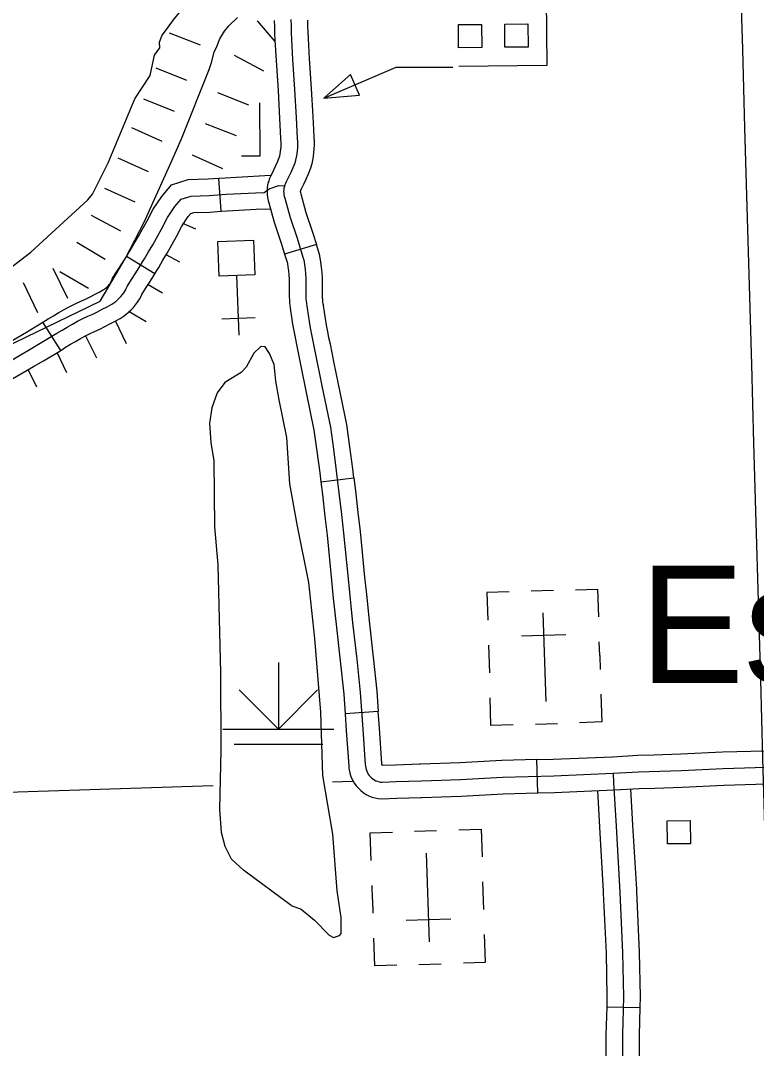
# Model space of a CAD drawing. Extents: x -19 to 366, y -4 to 359.
# Drawn here: x 163.201 to 163.83, y 181.843 to 182.721 of the extents above; entities that cross this region are included whole.
import ezdxf

# ---------------------------------------------------------------- set-up
doc = ezdxf.new("R2010")
doc.units = 0
for name, color, linetype in [('21', 7, 'Continuous'), ('60', 7, 'Continuous'), ('R_Axis Annot', 7, 'Continuous'), ('R_Horz Alg Annot', 7, 'Continuous'), ('R_Proposed Const Limits', 7, 'Continuous'), ('R_ROW', 7, 'Continuous'), ('R_ROW Annot', 7, 'Continuous'), ('R_Temp Easement', 7, 'Continuous'), ('Sheet Fence', 7, 'Continuous'), ('T_Drafting', 7, 'Continuous'), ('T_Indications', 7, 'Continuous'), ('T_Vehicle Path Lt Major', 7, 'Continuous')]:
    doc.layers.add(name, color=color, linetype=linetype)

msp = doc.modelspace()

# ---------------------------------------------------------------- linework, layer by layer
at = {"layer": '21'}
for points in [[(163.64999, 182.79699), (163.65114, 182.68245), (163.57585, 182.68169)], [(163.46044, 182.65446), (163.52242, 182.68112), (163.57068, 182.68112)], [(163.40548, 182.65049), (163.40594, 182.60512), (163.39013, 182.60496)]]:
    msp.add_lwpolyline(points, dxfattribs=at)
for points in [[(163.57569, 182.69768), (163.57549, 182.71739), (163.59526, 182.71759), (163.59546, 182.69787)], [(163.61523, 182.69807), (163.61503, 182.71779), (163.6348, 182.71798), (163.635, 182.69827)], [(163.49087, 182.65704), (163.48324, 182.67478), (163.46044, 182.65446)], [(163.75411, 182.01752), (163.75391, 182.03723), (163.77368, 182.03743), (163.77388, 182.01772)]]:
    msp.add_lwpolyline(points, close=True, dxfattribs=at)
at = {"layer": '60'}
for p, q in [((163.38816, 182.45222), (163.38618, 182.50318)), ((163.4018, 182.46697), (163.37341, 182.46587)), ((163.65672, 182.23409), (163.63779, 182.23351)), ((163.64773, 182.21487), (163.65007, 182.13914)), ((163.62939, 182.19535), (163.66742, 182.19653)), ((163.69623, 182.17847), (163.69587, 182.19013)), ((163.60122, 182.18721), (163.60195, 182.16354)), ((163.6489, 182.177), (163.6489, 182.177)), ((163.6489, 182.177), (163.6489, 182.177)), ((163.69623, 182.17847), (163.6966, 182.16647)), ((163.6413, 182.11992), (163.66023, 182.12051)), ((163.55691, 182.02879), (163.53798, 182.02816)), ((163.5507, 181.93383), (163.54818, 182.00955)), ((163.50212, 181.97011), (163.50172, 181.98211)), ((163.59715, 181.96161), (163.59636, 181.98527)), ((163.50212, 181.97011), (163.50251, 181.95845)), ((163.54944, 181.97169), (163.54944, 181.97169)), ((163.54944, 181.97169), (163.54944, 181.97169)), ((163.569, 181.95339), (163.53097, 181.95213)), ((163.54177, 181.91459), (163.5607, 181.91522))]:
    msp.add_line(p, q, dxfattribs=at)
msp.add_lwpolyline([(163.4004, 182.53331), (163.40155, 182.50378), (163.37092, 182.50259), (163.36977, 182.53212)], close=True, dxfattribs=at)
for points in [[(163.67554, 182.23467), (163.69448, 182.23526), (163.69521, 182.2116)], [(163.61875, 182.23292), (163.59982, 182.23233), (163.60055, 182.20867)], [(163.62226, 182.11934), (163.60333, 182.11875), (163.6026, 182.14241)], [(163.69725, 182.14534), (163.69799, 182.12168), (163.67906, 182.12109)], [(163.50101, 182.00324), (163.50022, 182.0269), (163.51915, 182.02753)], [(163.57594, 182.02943), (163.59487, 182.03006), (163.59566, 182.0064)], [(163.52294, 181.91396), (163.50401, 181.91333), (163.50322, 181.93699)], [(163.57973, 181.91585), (163.59866, 181.91648), (163.59787, 181.94015)]]:
    msp.add_lwpolyline(points, dxfattribs=at)
at = {"layer": 'R_Axis Annot'}
for points in [[(163.0491, 182.05711), (163.36584, 182.06737)], [(163.46783, 182.07067), (163.48505, 182.07123)]]:
    msp.add_lwpolyline(points, dxfattribs=at)
at = {"layer": 'R_Proposed Const Limits'}
for p, q in [((163.41878, 182.70313), (163.40372, 182.72073)), ((163.35509, 182.69994), (163.32862, 182.71024)), ((163.40933, 182.67769), (163.38423, 182.69101)), ((163.34353, 182.66969), (163.31714, 182.68021)), ((163.39631, 182.64866), (163.36992, 182.65918)), ((163.33302, 182.6433), (163.30663, 182.65382)), ((163.33302, 182.6433), (163.30663, 182.65382)), ((163.32239, 182.61766), (163.2965, 182.62935)), ((163.3858, 182.62227), (163.35941, 182.63279)), ((163.3858, 182.62227), (163.35941, 182.63279)), ((163.31073, 182.59167), (163.28479, 182.60325)), ((163.37417, 182.59426), (163.34828, 182.60596)), ((163.29916, 182.56573), (163.27321, 182.5773)), ((163.29916, 182.56573), (163.27321, 182.5773)), ((163.28706, 182.54106), (163.26191, 182.55429)), ((163.35105, 182.54258), (163.34013, 182.54746)), ((163.27376, 182.51675), (163.24929, 182.53119)), ((163.33734, 182.51461), (163.32574, 182.52072)), ((163.24169, 182.48353), (163.22933, 182.50911)), ((163.25941, 182.49211), (163.23483, 182.50636)), ((163.25941, 182.49211), (163.23483, 182.50636)), ((163.21611, 182.47117), (163.20375, 182.49675)), ((163.32269, 182.48788), (163.31034, 182.49517)), ((163.30856, 182.46361), (163.29401, 182.47205)), ((163.29198, 182.44473), (163.28255, 182.46426)), ((163.2664, 182.43237), (163.25696, 182.45191)), ((163.24082, 182.42001), (163.2325, 182.43724)), ((163.21524, 182.40765), (163.20797, 182.42271))]:
    msp.add_line(p, q, dxfattribs=at)
msp.add_lwpolyline([(163.01618, 182.35881), (163.26949, 182.48119), (163.28234, 182.50335), (163.29091, 182.51786), (163.30707, 182.5486), (163.33022, 182.60049), (163.33892, 182.61976), (163.36256, 182.67906), (163.36439, 182.68515), (163.36676, 182.69391), (163.36917, 182.69868), (163.37176, 182.70517), (163.37548, 182.71185), (163.37922, 182.71645), (163.38673, 182.72355)], dxfattribs=at)
at = {"layer": 'R_ROW'}
for p, q in [((163.45414, 182.52967), (163.42697, 182.52137)), ((163.45795, 182.32672), (163.48615, 182.33017)), ((163.48615, 182.33017), (163.48615, 182.33017)), ((163.507, 182.13051), (163.47865, 182.12859)), ((163.64335, 182.06116), (163.64255, 182.08956)), ((163.5435, 182.05722), (163.5435, 182.05722))]:
    msp.add_line(p, q, dxfattribs=at)
for points in [[(163.41819, 182.72088), (163.41825, 182.71592), (163.41843, 182.70995), (163.41872, 182.7041), (163.41963, 182.68669), (163.42134, 182.66103), (163.42273, 182.63731), (163.42354, 182.62053)], [(163.43238, 182.72192), (163.43245, 182.71622), (163.43262, 182.71052), (163.43291, 182.70482), (163.43381, 182.68753), (163.43552, 182.66192), (163.43691, 182.63807), (163.43778, 182.62014), (163.43793, 182.6175), (163.43794, 182.61485), (163.43785, 182.6122), (163.43764, 182.60955), (163.43732, 182.60692), (163.43685, 182.60431), (163.43629, 182.60172), (163.43561, 182.59916), (163.43395, 182.59507), (163.4322, 182.59103), (163.43033, 182.58703), (163.42839, 182.58308), (163.42774, 182.58179), (163.42719, 182.58046), (163.42691, 182.57956)], [(163.44659, 182.72125), (163.44665, 182.71653), (163.44682, 182.71109), (163.4471, 182.70555), (163.44799, 182.68837), (163.44969, 182.66281), (163.4511, 182.63883), (163.45191, 182.6219)], [(163.42354, 182.62053), (163.42359, 182.6194), (163.42372, 182.61707), (163.42373, 182.61506), (163.42366, 182.61298), (163.42351, 182.61097), (163.42327, 182.60904), (163.42291, 182.60706), (163.42248, 182.60506), (163.42211, 182.60367), (163.42085, 182.60056), (163.41925, 182.59686), (163.41752, 182.59317), (163.41567, 182.58941), (163.41482, 182.58772), (163.41382, 182.5853), (163.41336, 182.58382), (163.41303, 182.58277), (163.41245, 182.58017), (163.41209, 182.57757), (163.41195, 182.57485), (163.41207, 182.57224), (163.41236, 182.56964), (163.41292, 182.56707), (163.41343, 182.56529), (163.41806, 182.54853), (163.42414, 182.53064), (163.42697, 182.52137)], [(163.45191, 182.6219), (163.45196, 182.62089), (163.45213, 182.61792), (163.45214, 182.61464), (163.45204, 182.61141), (163.45178, 182.60813), (163.45137, 182.6048), (163.45079, 182.60155), (163.4501, 182.59838), (163.44911, 182.59465), (163.44706, 182.58958), (163.44516, 182.5852), (163.44314, 182.58089), (163.4411, 182.57674), (163.44066, 182.57587), (163.44056, 182.57561), (163.44049, 182.57539), (163.44044, 182.57517), (163.4404, 182.57491), (163.44039, 182.57476), (163.44041, 182.57448), (163.44044, 182.57422), (163.44049, 182.57397), (163.44077, 182.57298), (163.44522, 182.55689), (163.45118, 182.53936), (163.45414, 182.52967)], [(163.42691, 182.57956), (163.42676, 182.57908), (163.42644, 182.57767), (163.42625, 182.57624), (163.42617, 182.5748), (163.42624, 182.57336), (163.4264, 182.57193), (163.4267, 182.57052), (163.4271, 182.56913), (163.43164, 182.55271), (163.43766, 182.535), (163.44262, 182.51878), (163.44333, 182.51652), (163.44394, 182.51257), (163.44444, 182.5086), (163.44482, 182.50462), (163.44503, 182.50062), (163.44515, 182.49662), (163.44509, 182.49245), (163.44506, 182.49176), (163.44504, 182.49141), (163.44502, 182.48969), (163.44501, 182.48934), (163.44502, 182.48762), (163.44503, 182.48728), (163.44508, 182.48555), (163.44511, 182.48521), (163.44521, 182.48349), (163.44522, 182.48314), (163.44537, 182.48142), (163.4454, 182.48108), (163.44559, 182.47936), (163.44563, 182.47902), (163.44587, 182.47731), (163.4459, 182.47697), (163.44613, 182.47561), (163.44619, 182.47527), (163.447, 182.4696), (163.44788, 182.46394), (163.44885, 182.4583), (163.44987, 182.45266), (163.45098, 182.44705), (163.45219, 182.44144), (163.45908, 182.40745), (163.46608, 182.37347), (163.46867, 182.35486), (163.4711, 182.33623), (163.47338, 182.31758), (163.4755, 182.29891), (163.47742, 182.28285), (163.48118, 182.24403), (163.48507, 182.20653), (163.48858, 182.17548), (163.49166, 182.14674), (163.49377, 182.11552), (163.49595, 182.08525), (163.49604, 182.08381), (163.49628, 182.08239), (163.49663, 182.081), (163.49711, 182.07964), (163.49772, 182.07834), (163.49847, 182.07711), (163.49931, 182.07594), (163.50027, 182.07486), (163.50129, 182.07387), (163.50243, 182.07299), (163.50364, 182.07221), (163.50493, 182.07156)], [(163.46905, 182.42976), (163.4661, 182.44435), (163.46489, 182.44993), (163.46383, 182.45531), (163.46284, 182.46077), (163.46189, 182.46624), (163.46105, 182.47169), (163.46022, 182.47747), (163.46014, 182.47798), (163.45999, 182.47885), (163.45997, 182.479), (163.45973, 182.48072), (163.45972, 182.48087), (163.45953, 182.48258), (163.45951, 182.48272), (163.45941, 182.48396), (163.4594, 182.48411), (163.45928, 182.4863), (163.45926, 182.48645), (163.45922, 182.48771), (163.45922, 182.48785), (163.45922, 182.4891), (163.45923, 182.48934), (163.45925, 182.49105), (163.45925, 182.4912), (163.45929, 182.49206), (163.45936, 182.49672), (163.45922, 182.50121), (163.45899, 182.50567), (163.45856, 182.51016), (163.45801, 182.51455), (163.4572, 182.51976), (163.45619, 182.52298), (163.45414, 182.52967)], [(163.42697, 182.52137), (163.42905, 182.51458), (163.42945, 182.51329), (163.42987, 182.5106), (163.43032, 182.50705), (163.43065, 182.50356), (163.43084, 182.50003), (163.43094, 182.49652), (163.43088, 182.49284), (163.43086, 182.49231), (163.43084, 182.49177), (163.43082, 182.49004), (163.43081, 182.48959), (163.43081, 182.48739), (163.43083, 182.48685), (163.43089, 182.48465), (163.43095, 182.48411), (163.43102, 182.48286), (163.43103, 182.48232), (163.43122, 182.48012), (163.43127, 182.47958), (163.43147, 182.47786), (163.43152, 182.47733), (163.43176, 182.47563), (163.43181, 182.47509), (163.43213, 182.47323), (163.43215, 182.47307), (163.43295, 182.46751), (163.43386, 182.46164), (163.43486, 182.45582), (163.43591, 182.45002), (163.43707, 182.44416), (163.43829, 182.43854), (163.44121, 182.42412)], [(163.48615, 182.33017), (163.48519, 182.33801), (163.48275, 182.35676), (163.48009, 182.37588), (163.473, 182.4103), (163.46905, 182.42976)], [(163.44121, 182.42412), (163.44516, 182.40461), (163.45208, 182.37105), (163.4546, 182.35296), (163.45701, 182.33445), (163.45795, 182.32672)], [(163.48615, 182.33017), (163.48749, 182.31924), (163.48961, 182.30055), (163.49155, 182.28438), (163.49532, 182.24544), (163.49687, 182.23049)], [(163.45795, 182.32672), (163.45927, 182.31591), (163.46139, 182.29726), (163.4633, 182.28132), (163.46705, 182.24261), (163.46861, 182.22756)], [(163.46861, 182.22756), (163.47095, 182.205), (163.47446, 182.17392), (163.47751, 182.14551), (163.47865, 182.12859)], [(163.49687, 182.23049), (163.49919, 182.20806), (163.5027, 182.17703), (163.50581, 182.14798), (163.507, 182.13051)], [(163.47865, 182.12859), (163.4796, 182.11453), (163.48178, 182.08429), (163.48191, 182.08222), (163.48235, 182.07951), (163.48302, 182.07684), (163.48397, 182.07421), (163.48517, 182.07165), (163.48661, 182.06927), (163.4882, 182.06705), (163.49001, 182.06502), (163.49198, 182.06312), (163.49422, 182.06138), (163.49657, 182.05987), (163.49905, 182.05861), (163.50157, 182.05759), (163.50425, 182.0568), (163.50696, 182.05627), (163.51009, 182.05596), (163.52276, 182.05654), (163.5435, 182.05722)], [(163.54257, 182.08561), (163.52164, 182.08493), (163.51098, 182.08444), (163.51094, 182.08445), (163.51082, 182.0845), (163.5107, 182.08456), (163.51064, 182.0846), (163.5106, 182.08462), (163.51052, 182.0847), (163.51042, 182.08482), (163.51033, 182.08494), (163.51027, 182.08504), (163.51026, 182.08508), (163.51023, 182.08515), (163.5102, 182.08527), (163.51018, 182.0854), (163.51013, 182.0862), (163.50794, 182.11651), (163.507, 182.13051)], [(163.64255, 182.08956), (163.65653, 182.08995), (163.70716, 182.09203), (163.72886, 182.09325), (163.74241, 182.09367)], [(163.70785, 182.07784), (163.72948, 182.07905), (163.76609, 182.08021), (163.8017, 182.0819), (163.83831, 182.08299), (163.87928, 182.08516), (163.89808, 182.08604), (163.91239, 182.08671), (163.94369, 182.08796), (163.98704, 182.08925), (164.02274, 182.09038), (164.06736, 182.09177), (164.10951, 182.09277), (164.14045, 182.09338), (164.17264, 182.09402), (164.1968, 182.09474)], [(163.74241, 182.09367), (163.76552, 182.0944), (163.80115, 182.0961), (163.83772, 182.09718), (163.84204, 182.09741)], [(163.64255, 182.08956), (163.61257, 182.08871), (163.57673, 182.08669), (163.54346, 182.08564), (163.54257, 182.08561)], [(163.50493, 182.07156), (163.50625, 182.07102), (163.50764, 182.07061), (163.50904, 182.07034), (163.51047, 182.07019), (163.5222, 182.07073), (163.54392, 182.07144), (163.57735, 182.0725), (163.61317, 182.07451), (163.65702, 182.07576), (163.70785, 182.07784)], [(163.74331, 182.06528), (163.76665, 182.06601), (163.80225, 182.06771), (163.83889, 182.0688), (163.84354, 182.06904)], [(163.5435, 182.05722), (163.54437, 182.05724), (163.57797, 182.05831), (163.61377, 182.06032), (163.64335, 182.06116)], [(163.64335, 182.06116), (163.65751, 182.06156), (163.70854, 182.06365), (163.7301, 182.06486), (163.74331, 182.06528)]]:
    msp.add_lwpolyline(points, dxfattribs=at)
at = {"layer": 'R_ROW Annot'}
for p, q in [((163.37281, 182.55795), (163.37078, 182.58629)), ((163.31613, 182.50454), (163.2918, 182.51921)), ((163.23568, 182.43914), (163.22047, 182.46314))]:
    msp.add_line(p, q, dxfattribs=at)
for points in [[(163.2918, 182.51921), (163.29351, 182.52205), (163.29504, 182.52457), (163.2985, 182.53041), (163.30189, 182.53627), (163.3095, 182.5498), (163.31457, 182.55987), (163.32197, 182.57064), (163.3304, 182.58059), (163.34468, 182.58513), (163.36166, 182.58563), (163.37078, 182.58629)], [(163.37078, 182.58629), (163.37614, 182.58667), (163.41493, 182.58878)], [(163.3386, 182.56829), (163.34709, 182.57099), (163.36238, 182.57145), (163.37703, 182.5725), (163.40209, 182.57385), (163.40945, 182.57407), (163.41364, 182.57726), (163.42214, 182.57997), (163.42691, 182.57956)], [(163.22808, 182.45114), (163.23238, 182.45386), (163.23675, 182.45652), (163.24115, 182.4591), (163.24558, 182.46161), (163.25007, 182.46404), (163.2546, 182.4664), (163.25878, 182.46825), (163.26296, 182.47019), (163.2671, 182.4722), (163.27118, 182.47429), (163.27524, 182.47646), (163.27924, 182.4787), (163.28096, 182.4798), (163.28261, 182.481), (163.28418, 182.4823), (163.28565, 182.4837), (163.28705, 182.48518), (163.28836, 182.48676), (163.28954, 182.48841), (163.29065, 182.49013), (163.29161, 182.49192), (163.29248, 182.49376), (163.29626, 182.49958), (163.29997, 182.50543), (163.30363, 182.51133), (163.30567, 182.5147), (163.30722, 182.51726), (163.31076, 182.52323), (163.31423, 182.52924), (163.32204, 182.54312), (163.32682, 182.55262), (163.33327, 182.562), (163.3386, 182.56829)], [(163.37281, 182.55795), (163.37792, 182.55832), (163.40269, 182.55966), (163.41443, 182.56001)], [(163.31613, 182.50454), (163.31782, 182.50734), (163.3194, 182.50995), (163.32302, 182.51606), (163.32657, 182.5222), (163.33458, 182.53644), (163.33907, 182.54537), (163.34457, 182.55336), (163.34679, 182.55599), (163.3495, 182.55685), (163.3631, 182.55726), (163.37281, 182.55795)], [(163.22047, 182.46314), (163.22489, 182.46594), (163.22947, 182.46872), (163.23405, 182.4714), (163.23869, 182.47403), (163.24341, 182.47659), (163.24844, 182.47921), (163.25293, 182.4812), (163.25687, 182.48302), (163.26075, 182.48491), (163.26459, 182.48688), (163.26841, 182.48892), (163.27195, 182.4909), (163.27296, 182.49154), (163.27388, 182.49221), (163.27475, 182.49294), (163.27559, 182.49373), (163.2764, 182.49459), (163.2771, 182.49544), (163.27779, 182.49639), (163.27841, 182.49736), (163.27893, 182.49832), (163.28004, 182.50069), (163.28431, 182.50725), (163.28794, 182.51298), (163.29152, 182.51875), (163.2918, 182.51922)], [(163.23568, 182.43914), (163.23987, 182.44179), (163.24403, 182.44432), (163.24825, 182.4468), (163.25246, 182.44918), (163.25674, 182.4515), (163.26076, 182.4536), (163.26464, 182.45531), (163.26905, 182.45735), (163.27344, 182.45949), (163.27776, 182.4617), (163.28206, 182.464), (163.28653, 182.4665), (163.28897, 182.46805), (163.29133, 182.46978), (163.2936, 182.47166), (163.29572, 182.47366), (163.29771, 182.47578), (163.29961, 182.47807), (163.30129, 182.48042), (163.30289, 182.4829), (163.3043, 182.48551), (163.30492, 182.48684), (163.30822, 182.49191), (163.31201, 182.49789), (163.31575, 182.50391), (163.31613, 182.50454)]]:
    msp.add_lwpolyline(points, dxfattribs=at)
at = {"layer": 'R_Temp Easement'}
for points in [[(163.26278, 182.57256), (163.27618, 182.5994), (163.29885, 182.6541), (163.31204, 182.67405), (163.31587, 182.69128), (163.32027, 182.69754), (163.32002, 182.70248), (163.32245, 182.70826), (163.32687, 182.71425), (163.33213, 182.72143), (163.33726, 182.72765), (163.34301, 182.73949), (163.37116, 182.76655), (163.42837, 182.84194), (163.44403, 182.86717), (163.47043, 182.91567), (163.47999, 182.94368), (163.48377, 182.96309), (163.48977, 182.9867), (163.49335, 183.02434), (163.49296, 183.04351), (163.49124, 183.05854)], [(163.10581, 182.46986), (163.12111, 182.47514), (163.17115, 182.49406), (163.17793, 182.4985), (163.21008, 182.52294), (163.2589, 182.56787), (163.26278, 182.57256)]]:
    msp.add_lwpolyline(points, dxfattribs=at)
at = {"layer": 'Sheet Fence'}
for points in [[(168.79024, 2.24423), (168.56072, 10.86154), (168.3304, 19.47898), (168.09927, 28.09654), (167.86734, 36.71424), (167.63461, 45.33207), (167.40109, 53.95003), (167.16676, 62.56812), (166.93164, 71.18634), (166.69573, 79.80469), (166.45902, 88.42317), (166.22151, 97.04178), (165.98322, 105.66053), (165.74413, 114.27941), (165.50426, 122.89842), (165.26359, 131.51756), (165.02214, 140.13684), (164.7799, 148.75625), (164.53687, 157.3758), (164.29307, 165.99547), (164.04847, 174.61528), (163.8031, 183.23523), (163.55694, 191.85531), (163.31001, 200.47553), (163.06229, 209.09588), (162.8138, 217.71636), (162.56453, 226.33698), (162.31449, 234.95774), (162.06367, 243.57863), (161.81208, 252.19966), (161.55972, 260.82082), (161.30659, 269.44212), (161.05269, 278.06356), (160.79802, 286.68514), (160.54258, 295.30685), (160.28638, 303.9287), (160.02941, 312.55068), (159.77168, 321.1728), (159.51318, 329.79507), (159.25393, 338.41747), (158.99391, 347.04)], [(0, 180.89994), (7.12284, 180.90436), (14.24566, 180.9176), (21.36847, 180.93968), (28.49124, 180.97058), (35.61397, 181.01031), (42.73664, 181.05888), (49.85925, 181.11627), (56.98178, 181.18249), (64.10422, 181.25754), (71.22656, 181.34142), (78.3488, 181.43413), (85.47091, 181.53567), (92.5929, 181.64603), (99.71474, 181.76523), (106.83643, 181.89325), (113.95795, 182.0301), (121.0793, 182.17578), (128.20046, 182.33029), (135.32143, 182.49362), (142.44218, 182.66579), (149.56272, 182.84677), (156.68303, 183.03659), (163.8031, 183.23523), (170.92291, 183.4427), (178.04247, 183.65899), (185.16175, 183.88411), (192.28074, 184.11805), (199.39944, 184.36082), (206.51784, 184.61242), (213.63591, 184.87283), (220.75366, 185.14207), (227.87107, 185.42014), (234.98813, 185.70702), (242.10483, 186.00273), (249.22115, 186.30726), (256.33709, 186.62061), (263.45264, 186.94279), (270.56779, 187.27378), (277.68251, 187.61359), (284.79682, 187.96222), (291.91068, 188.31967), (299.02409, 188.68594), (306.13705, 189.06103), (313.24954, 189.44494), (320.36154, 189.83766), (327.47305, 190.23919), (334.58406, 190.64954), (341.69455, 191.06871)], [(0, 172.2839), (7.1335, 172.2883), (14.26699, 172.30153), (21.40046, 172.32356), (28.53389, 172.35442), (35.66729, 172.39408), (42.80062, 172.44256), (49.9339, 172.49986), (57.06709, 172.56597), (64.2002, 172.6409), (71.33321, 172.72464), (78.46611, 172.81719), (85.59889, 172.91856), (92.73155, 173.02874), (99.86406, 173.14774), (106.99641, 173.27555), (114.12861, 173.41217), (121.26063, 173.5576), (128.39246, 173.71185), (135.5241, 173.87492), (142.65553, 174.04679), (149.78674, 174.22748), (156.91773, 174.41697), (164.04847, 174.61528), (171.17897, 174.82241), (178.3092, 175.03834), (185.43916, 175.26308), (192.56884, 175.49664), (199.69822, 175.739), (206.8273, 175.99017), (213.95607, 176.25015), (221.0845, 176.51895), (228.2126, 176.79655), (235.34035, 177.08295), (242.46774, 177.37817), (249.59476, 177.68219), (256.7214, 177.99502), (263.84765, 178.31666), (270.97349, 178.6471), (278.09893, 178.98634), (285.22393, 179.33439), (292.3485, 179.69125), (299.47263, 180.05691), (306.59629, 180.43137), (313.71949, 180.81463), (320.84221, 181.2067), (327.96444, 181.60757), (335.08617, 182.01724), (342.20739, 182.4357)]]:
    msp.add_spline(points, degree=3, dxfattribs=at)
at = {"layer": 'T_Drafting'}
for p, q in [((163.42166, 182.1725), (163.42166, 182.11568)), ((163.42166, 182.11568), (163.38818, 182.14916)), ((163.42166, 182.11568), (163.45514, 182.14916)), ((163.37431, 182.11568), (163.46901, 182.11568)), ((163.38378, 182.10277), (163.45954, 182.10277))]:
    msp.add_line(p, q, dxfattribs=at)
at = {"layer": 'T_Indications'}
msp.add_line((163.7022, 181.87844), (163.7306, 181.87769), dxfattribs=at)
for points in [[(163.20638, 182.45475), (163.22047, 182.46314)], [(163.12065, 182.4067), (163.12275, 182.40763), (163.1246, 182.40855), (163.12637, 182.40954), (163.12872, 182.411), (163.15233, 182.42379), (163.1753, 182.43665), (163.19811, 182.44982), (163.20638, 182.45475)], [(163.18232, 182.4243), (163.2053, 182.43756), (163.22808, 182.45114)], [(163.22093, 182.43034), (163.23568, 182.43914)], [(163.13218, 182.38074), (163.13484, 182.38192), (163.13785, 182.38341), (163.14079, 182.38505), (163.14299, 182.38642), (163.16604, 182.3989), (163.18934, 182.41195), (163.21248, 182.42531), (163.22093, 182.43034)], [(163.70785, 182.07784), (163.70809, 182.06976), (163.71021, 182.03272), (163.71348, 181.97612), (163.71582, 181.92455), (163.71663, 181.88702), (163.71578, 181.85438), (163.71571, 181.80982), (163.71576, 181.76368), (163.71707, 181.71562), (163.71825, 181.67362), (163.72001, 181.6233), (163.72057, 181.59329), (163.72056, 181.58946), (163.71884, 181.58604)], [(163.69425, 182.06307), (163.69603, 182.0319), (163.69919, 181.97718)], [(163.72261, 182.06463), (163.72439, 182.03353), (163.72756, 181.97882)], [(163.72756, 181.97882), (163.72767, 181.97685), (163.73002, 181.92502), (163.73084, 181.88699), (163.7306, 181.87769)], [(163.69919, 181.97718), (163.6993, 181.97539), (163.70163, 181.92407), (163.70242, 181.88706), (163.7022, 181.87844)], [(163.7022, 181.87844), (163.70158, 181.85458), (163.70151, 181.80983), (163.70154, 181.77806)], [(163.7306, 181.87769), (163.72998, 181.85419), (163.72991, 181.80982), (163.72995, 181.77809)]]:
    msp.add_lwpolyline(points, dxfattribs=at)
at = {"layer": 'T_Vehicle Path Lt Major'}
for points in [[(163.43266, 181.96484), (163.44103, 181.96188), (163.45251, 181.9525), (163.46516, 181.93952), (163.46878, 181.93747), (163.47388, 181.93942), (163.47519, 181.94114), (163.47543, 181.95463), (163.47177, 181.97757), (163.46822, 182.02596), (163.45953, 182.07601), (163.45782, 182.13012), (163.45278, 182.19312), (163.44773, 182.24073), (163.43792, 182.28887), (163.43147, 182.32508), (163.42877, 182.36474), (163.42236, 182.39696), (163.41953, 182.41289), (163.41806, 182.42711), (163.41416, 182.43657), (163.41031, 182.44204), (163.40671, 182.44238), (163.4007, 182.43662), (163.39419, 182.42478), (163.38988, 182.42037), (163.37594, 182.41169), (163.3694, 182.40289), (163.3648, 182.39012), (163.36266, 182.37699), (163.36397, 182.36048), (163.36642, 182.34474), (163.36702, 182.28835), (163.37002, 182.2559), (163.37214, 182.16382)], [(163.37214, 182.16382), (163.37246, 182.09793), (163.3713, 182.04683), (163.37284, 182.02766), (163.376, 182.01573), (163.38123, 182.00477), (163.39195, 181.995)], [(163.43266, 181.96484), (163.39195, 181.995)]]:
    msp.add_lwpolyline(points, dxfattribs=at)

# ---------------------------------------------------------------- texts
at = {"layer": 'R_Horz Alg Annot'}
msp.add_text('Estes', height=0.1, dxfattribs=at).set_placement((163.73046, 182.15511))

doc.saveas('drawing.dxf')
